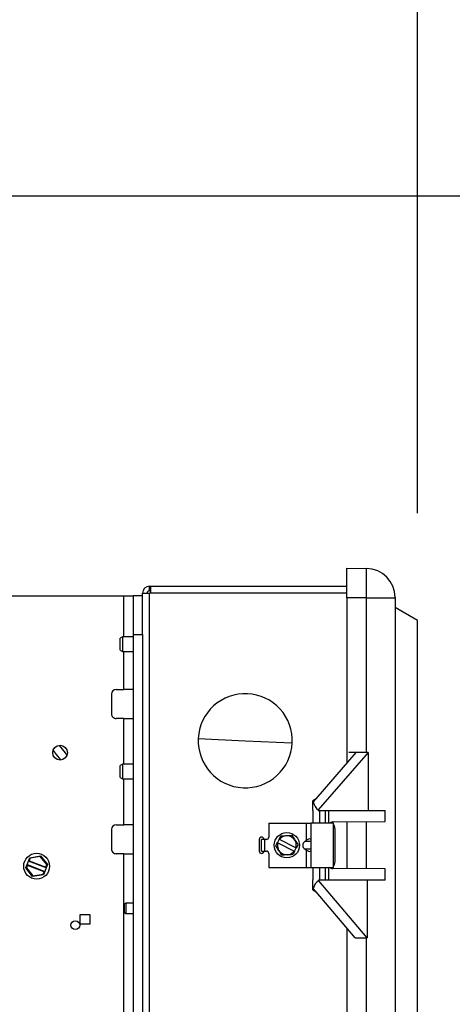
# Model space of a CAD drawing. Header units: inches. Extents: x 170 to 284, y 215 to 248.
# Tile 495 of 656: x 211.803 to 211.991, y 224.885 to 225.315. Entities that reach past the tile are written whole.
import ezdxf

# ---------------------------------------------------------------- set-up
doc = ezdxf.new("R2010")
doc.units = ezdxf.units.IN
doc.header["$LTSCALE"] = 0.25
doc.header["$MEASUREMENT"] = 0
doc.layers.add('ANNOTATIONS', color=1, linetype='Continuous')
doc.layers.add('RH FRONT OF HOOD', color=7, linetype='Continuous')
doc.styles.add('ARIAL', font='arial.ttf', dxfattribs={"height": 0.09375})
doc.dimstyles.new('STANDARD$0', dxfattribs={"dimtxt": 0.09375, "dimasz": 0.09375, "dimexe": 0.03125, "dimexo": 0.046875, "dimgap": 0.09, "dimtad": 0, "dimtih": 1, "dimtoh": 1, "dimdec": 4, "dimzin": 0, "dimdsep": 46, "dimtxsty": 'ARIAL', "dimcen": 0.09, "dimadec": 0, "dimazin": 0, "dimtfac": 1, "dimtdec": 4, "dimtofl": 0, "dimtmove": 0, "dimatfit": 1, "dimfxl": 1, "dimtolj": 1, "dimtzin": 0, "dimarcsym": 0})

# ---------------------------------------------------------------- blocks, each defined once
blk = doc.blocks.new('*D130')
at = {"layer": 'ANNOTATIONS', "color": 0, "lineweight": -2, "transparency": 16777216}
for p, q in [((210.6277843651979, 225.6576941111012), (210.6277843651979, 226.3915711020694)), ((211.976220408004, 225.0994395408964), (211.976220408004, 226.3915711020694)), ((210.7215343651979, 226.3603211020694), (210.9917282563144, 226.3603211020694)), ((211.882470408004, 226.3603211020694), (211.6122765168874, 226.3603211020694))]:
    blk.add_line(p, q, dxfattribs=at)
at = {"layer": 'ANNOTATIONS', "color": 0, "transparency": 16777216}
for points in [[(210.7215343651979, 226.3759461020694), (210.7215343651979, 226.3446961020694), (210.6277843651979, 226.3603211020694)], [(211.882470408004, 226.3759461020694), (211.882470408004, 226.3446961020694), (211.976220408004, 226.3603211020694)]]:
    blk.add_solid(points, dxfattribs=at)
at = {"layer": 'defpoints', "color": 0, "transparency": 16777216}
for p in [(211.976220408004, 226.3603211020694), (210.6277843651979, 225.6108191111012), (211.976220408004, 225.0525645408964)]:
    blk.add_point(p, dxfattribs=at)
at = {"layer": 'ANNOTATIONS', "color": 0, "transparency": 16777216, "insert": (211.3020023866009, 226.3603211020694), "char_height": 0.09375, "attachment_point": 5, "style": 'ARIAL'}
blk.add_mtext('\\A1;DIM "A"', dxfattribs=at)
blk = doc.blocks.new('*D133')
at = {"layer": 'ANNOTATIONS', "color": 0, "lineweight": -2, "transparency": 16777216}
for p, q in [((211.573486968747, 225.2379811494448), (212.9080140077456, 225.2379811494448)), ((212.8767640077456, 225.1442311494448), (212.8767640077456, 222.8822775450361)), ((212.8767640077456, 220.1854637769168), (212.8767640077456, 222.4474173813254)), ((212.4115944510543, 220.0917137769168), (212.9080140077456, 220.0917137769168))]:
    blk.add_line(p, q, dxfattribs=at)
at = {"layer": 'ANNOTATIONS', "color": 0, "transparency": 16777216}
for points in [[(212.8611390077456, 225.1442311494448), (212.8923890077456, 225.1442311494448), (212.8767640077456, 225.2379811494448)], [(212.8611390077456, 220.1854637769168), (212.8923890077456, 220.1854637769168), (212.8767640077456, 220.0917137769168)]]:
    blk.add_solid(points, dxfattribs=at)
at = {"layer": 'defpoints', "color": 0, "transparency": 16777216}
for p in [(211.526611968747, 225.2379811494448), (212.3647194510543, 220.0917137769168), (212.8767640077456, 220.0917137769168)]:
    blk.add_point(p, dxfattribs=at)
at = {"layer": 'ANNOTATIONS', "color": 0, "transparency": 16777216, "insert": (212.8767640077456, 222.6648474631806), "char_height": 0.09375, "attachment_point": 5, "style": 'ARIAL'}
blk.add_mtext('\\A1;TOTAL\\PHEIGHT', dxfattribs=at)

msp = doc.modelspace()

# ---------------------------------------------------------------- linework, layer by layer
at = {"layer": 'RH FRONT OF HOOD'}
for p, q in [((211.9452760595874, 225.0754919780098), (211.9539293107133, 225.0753409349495)), ((211.9452760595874, 225.0624752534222), (211.9452760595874, 225.0754919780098)), ((211.9539293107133, 225.0624752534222), (211.9539293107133, 225.0753409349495)), ((211.8591707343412, 225.0655952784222), (211.8591707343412, 225.0676123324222)), ((211.8591707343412, 225.0676123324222), (211.8598453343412, 225.0676123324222)), ((211.8598453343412, 225.0645833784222), (211.8598453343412, 225.0676123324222)), ((211.8598453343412, 225.0676123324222), (211.9452760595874, 225.0676123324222)), ((211.6673148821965, 225.0634264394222), (211.8480600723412, 225.0634264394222)), ((211.8480600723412, 225.0634264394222), (211.8521076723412, 225.0634264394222)), ((211.8480600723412, 225.0454854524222), (211.8480600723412, 225.0634264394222)), ((211.8561417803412, 225.0634264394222), (211.8521076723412, 225.0634264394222)), ((211.8521076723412, 225.0634264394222), (211.8521076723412, 225.0465614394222)), ((211.8561417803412, 225.0551219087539), (211.8561417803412, 225.0645833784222)), ((211.8561417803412, 225.0645833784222), (211.8591707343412, 225.0645833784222)), ((211.8591707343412, 225.0655952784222), (211.8598453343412, 225.0655952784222)), ((211.9452760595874, 225.0645833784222), (211.8591707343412, 225.0645833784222)), ((211.8591707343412, 224.8553875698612), (211.8591707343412, 225.0645833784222)), ((211.9539293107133, 225.0624752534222), (211.9452760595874, 225.0624752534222)), ((211.9452760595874, 225.0624752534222), (211.9452760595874, 224.9901975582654)), ((211.9539293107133, 224.9950152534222), (211.9539293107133, 225.0624752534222)), ((211.9539293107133, 225.0624752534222), (211.9663573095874, 225.0624752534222)), ((211.9663573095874, 225.0626941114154), (211.9663573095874, 225.0624752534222)), ((211.9663573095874, 225.0624752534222), (211.9663573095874, 224.5143627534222)), ((211.976220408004, 225.0525645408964), (211.9663573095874, 225.0582590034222)), ((211.8561417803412, 225.0465614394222), (211.8561417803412, 225.0551219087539)), ((211.976220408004, 224.5242734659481), (211.976220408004, 225.0525645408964)), ((211.8473652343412, 225.0454854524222), (211.8463533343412, 225.0449012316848)), ((211.8463533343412, 225.0422811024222), (211.8463533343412, 225.0449012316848)), ((211.8521076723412, 225.0454854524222), (211.8473652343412, 225.0454854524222)), ((211.8473652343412, 225.0454854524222), (211.8473652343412, 225.0422811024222)), ((211.8521076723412, 225.0465614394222), (211.8521076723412, 224.8553875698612)), ((211.8521076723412, 225.0465614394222), (211.8561417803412, 225.0465614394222)), ((211.8561417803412, 225.0465614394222), (211.8561417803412, 224.8553875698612)), ((211.8463533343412, 225.0396609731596), (211.8463533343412, 225.0422811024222)), ((211.8473652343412, 225.0422811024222), (211.8473652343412, 225.0390767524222)), ((211.8463533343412, 225.0396609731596), (211.8473652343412, 225.0390767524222)), ((211.8473652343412, 225.0390767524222), (211.8521076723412, 225.0390767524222)), ((211.8480600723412, 225.0225288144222), (211.8480600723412, 225.0390767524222)), ((211.8426497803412, 225.0205050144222), (211.8426497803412, 225.0119038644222)), ((211.8446735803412, 225.0225288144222), (211.8480600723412, 225.0225288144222)), ((211.8521076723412, 225.0225288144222), (211.8480600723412, 225.0225288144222)), ((211.8480600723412, 225.0098800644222), (211.8446735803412, 225.0098800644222)), ((211.8480600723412, 225.0098800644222), (211.8521076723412, 225.0098800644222)), ((211.8480600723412, 224.9898984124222), (211.8480600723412, 225.0098800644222)), ((211.8804770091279, 225.0011165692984), (211.9009959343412, 225.0001523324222)), ((211.9009959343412, 225.0001523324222), (211.9215148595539, 224.999188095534)), ((211.9318835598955, 224.9748528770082), (211.9494541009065, 224.9949846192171)), ((211.9546919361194, 224.9950152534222), (211.9328771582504, 224.970020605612)), ((211.9462339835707, 224.9949846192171), (211.94626072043, 224.9950152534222)), ((211.9539293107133, 224.9950152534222), (211.9462339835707, 224.9950152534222)), ((211.9462339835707, 224.9950152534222), (211.9462339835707, 224.9949846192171)), ((211.9494541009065, 224.9949846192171), (211.9462339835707, 224.9949846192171)), ((211.9546919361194, 224.9950152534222), (211.9539293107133, 224.9950152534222)), ((211.9546919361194, 224.9950152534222), (211.9546919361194, 224.9697177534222)), ((211.8473652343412, 224.9898984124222), (211.8463533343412, 224.9893141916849)), ((211.8463533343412, 224.9892015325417), (211.8463533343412, 224.9893141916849)), ((211.8463533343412, 224.9840739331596), (211.8463533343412, 224.9892015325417)), ((211.8521076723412, 224.9898984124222), (211.8473652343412, 224.9898984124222)), ((211.8473652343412, 224.9898984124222), (211.8473652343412, 224.9834897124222)), ((211.8463533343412, 224.9840739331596), (211.8473652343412, 224.9834897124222)), ((211.8473652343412, 224.9834897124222), (211.8521076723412, 224.9834897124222)), ((211.8480600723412, 224.9635013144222), (211.8480600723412, 224.9834897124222)), ((211.9318835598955, 224.9748528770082), (211.9304537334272, 224.9739369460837)), ((211.9304537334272, 224.9696442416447), (211.9304537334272, 224.9739369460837)), ((211.9306496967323, 224.9734391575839), (211.9306746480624, 224.9734015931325)), ((211.9306496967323, 224.9734391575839), (211.9306746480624, 224.9734391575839)), ((211.9306746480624, 224.9734391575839), (211.9318978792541, 224.9748528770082)), ((211.9318978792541, 224.9748313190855), (211.9306746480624, 224.9734015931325)), ((211.9306746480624, 224.9734015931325), (211.9306746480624, 224.9734391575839)), ((211.9318835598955, 224.9748528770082), (211.9318978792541, 224.9748528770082)), ((211.9318978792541, 224.9748528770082), (211.9318978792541, 224.9748313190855)), ((211.9304489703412, 224.9696441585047), (211.9304489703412, 224.9642366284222)), ((211.9328771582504, 224.970020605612), (211.9328771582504, 224.9697177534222)), ((211.9328771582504, 224.9697177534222), (211.9334846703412, 224.9697177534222)), ((211.9334846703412, 224.9642366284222), (211.9334846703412, 224.9697177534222)), ((211.9334846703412, 224.9697177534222), (211.9358457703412, 224.9697177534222)), ((211.9358457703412, 224.9697177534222), (211.9358457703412, 224.9642366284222)), ((211.9358457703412, 224.9697177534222), (211.9374495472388, 224.9697177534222)), ((211.9374495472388, 224.9697177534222), (211.9620615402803, 224.9697177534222)), ((211.9374495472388, 224.9642366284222), (211.9374495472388, 224.9697177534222)), ((211.9620615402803, 224.9648973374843), (211.9620615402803, 224.9697177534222)), ((211.8446735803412, 224.9635013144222), (211.8480600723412, 224.9635013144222)), ((211.8521076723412, 224.9635013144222), (211.8480600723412, 224.9635013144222)), ((211.9112228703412, 224.9642366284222), (211.9112228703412, 224.9580809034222)), ((211.9112228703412, 224.9642366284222), (211.9277505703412, 224.9642366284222)), ((211.9277505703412, 224.9642366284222), (211.9297743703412, 224.9642366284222)), ((211.9277505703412, 224.9567436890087), (211.9277505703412, 224.9642366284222)), ((211.9297743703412, 224.9448418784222), (211.9297743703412, 224.9642366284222)), ((211.9395560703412, 224.9642366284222), (211.9297743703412, 224.9642366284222)), ((211.9391485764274, 224.964697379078), (211.9620615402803, 224.9648973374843)), ((211.9395560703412, 224.9448418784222), (211.9395560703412, 224.9642366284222)), ((211.9452760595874, 224.9647508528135), (211.9452760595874, 224.944327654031)), ((211.9539293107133, 224.9442521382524), (211.9539293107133, 224.964826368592)), ((211.8426497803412, 224.9614775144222), (211.8426497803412, 224.9528763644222)), ((211.9157571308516, 224.9571706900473), (211.9164930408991, 224.9586192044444)), ((211.9402940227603, 224.9482148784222), (211.9402940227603, 224.9608636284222)), ((211.9071078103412, 224.9570690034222), (211.9071078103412, 224.9520095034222)), ((211.9081298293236, 224.9520095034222), (211.9081298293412, 224.9570690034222)), ((211.9094790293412, 224.9570690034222), (211.9081298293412, 224.9570690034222)), ((211.9094790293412, 224.9520095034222), (211.9094790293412, 224.9570690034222)), ((211.9102109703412, 224.9570690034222), (211.9094790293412, 224.9570690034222)), ((211.9157571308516, 224.9571706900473), (211.9150237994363, 224.9557272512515)), ((211.9151753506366, 224.955650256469), (211.9150237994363, 224.9557272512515)), ((211.9151753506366, 224.955650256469), (211.9223901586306, 224.9519848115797)), ((211.9157571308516, 224.9571706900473), (211.9159086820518, 224.9570936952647)), ((211.9231234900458, 224.9534282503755), (211.9159086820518, 224.9570936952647)), ((211.9240109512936, 224.9547997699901), (211.923275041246, 224.953351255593)), ((211.9270759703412, 224.9562666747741), (211.9277505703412, 224.9567436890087)), ((211.9270759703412, 224.9562666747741), (211.9297743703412, 224.9562666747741)), ((211.8480600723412, 224.9508525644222), (211.8446735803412, 224.9508525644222)), ((211.8480600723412, 224.9508525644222), (211.8521076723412, 224.9508525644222)), ((211.8480600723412, 224.8553875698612), (211.8480600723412, 224.9508525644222)), ((211.9081298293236, 224.9520095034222), (211.9094790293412, 224.9520095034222)), ((211.9094790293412, 224.9520095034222), (211.9102109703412, 224.9520095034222)), ((211.9112228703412, 224.9509976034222), (211.9112228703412, 224.9448418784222)), ((211.9225417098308, 224.9519078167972), (211.9223901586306, 224.9519848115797)), ((211.9225417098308, 224.9519078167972), (211.923275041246, 224.953351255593)), ((211.9231234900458, 224.9534282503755), (211.923275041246, 224.953351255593)), ((211.9297743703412, 224.9528118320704), (211.9270759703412, 224.9528118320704)), ((211.9270759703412, 224.9528118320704), (211.9277505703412, 224.9523348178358)), ((211.9277505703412, 224.9448418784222), (211.9277505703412, 224.9523348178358)), ((211.8052138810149, 224.944623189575), (211.8057778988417, 224.9460886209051)), ((211.8059328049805, 224.9457398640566), (211.8055216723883, 224.9446716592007)), ((211.8057778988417, 224.9460886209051), (211.8063776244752, 224.9476468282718)), ((211.8057778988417, 224.9460886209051), (211.8059328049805, 224.9457398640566)), ((211.8057778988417, 224.9460886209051), (211.8135531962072, 224.9430960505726)), ((211.8132044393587, 224.9429411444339), (211.8059328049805, 224.9457398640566)), ((211.8063776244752, 224.9476468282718), (211.806941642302, 224.9491122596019)), ((211.8063776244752, 224.9476468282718), (211.8067263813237, 224.9478017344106)), ((211.8141529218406, 224.9446542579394), (211.8063776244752, 224.9476468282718)), ((211.8071375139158, 224.9488699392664), (211.8067263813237, 224.9478017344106)), ((211.8067263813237, 224.9478017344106), (211.8139980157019, 224.9450030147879)), ((211.806941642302, 224.9491122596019), (211.8116931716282, 224.9498605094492)), ((211.806941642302, 224.9491122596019), (211.8071375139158, 224.9488699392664)), ((211.8115812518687, 224.949569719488), (211.8071375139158, 224.9488699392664)), ((211.8115812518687, 224.949569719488), (211.8116931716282, 224.9498605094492)), ((211.8144091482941, 224.9460712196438), (211.8115812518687, 224.949569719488)), ((211.8116931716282, 224.9498605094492), (211.8147169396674, 224.9461196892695)), ((211.8139980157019, 224.9450030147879), (211.8144091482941, 224.9460712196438)), ((211.8147169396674, 224.9461196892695), (211.8141529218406, 224.9446542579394)), ((211.8144091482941, 224.9460712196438), (211.8147169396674, 224.9461196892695)), ((211.8055216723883, 224.9446716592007), (211.8052138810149, 224.944623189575)), ((211.8082376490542, 224.9408823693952), (211.8052138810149, 224.944623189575)), ((211.8055216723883, 224.9446716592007), (211.8083495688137, 224.9411731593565)), ((211.8129891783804, 224.9416306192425), (211.8082376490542, 224.9408823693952)), ((211.8083495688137, 224.9411731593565), (211.8127933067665, 224.941872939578)), ((211.8127933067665, 224.941872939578), (211.8132044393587, 224.9429411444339)), ((211.8129891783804, 224.9416306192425), (211.8127933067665, 224.941872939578)), ((211.8135531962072, 224.9430960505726), (211.8129891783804, 224.9416306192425)), ((211.8135531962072, 224.9430960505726), (211.8132044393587, 224.9429411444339)), ((211.8141529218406, 224.9446542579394), (211.8135531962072, 224.9430960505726)), ((211.8141529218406, 224.9446542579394), (211.8139980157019, 224.9450030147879)), ((211.9112228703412, 224.9448418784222), (211.9277505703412, 224.9448418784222)), ((211.9277505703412, 224.9448418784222), (211.9297743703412, 224.9448418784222)), ((211.9297743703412, 224.9448418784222), (211.9395560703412, 224.9448418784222)), ((211.9304489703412, 224.9448418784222), (211.9304489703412, 224.9394343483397)), ((211.9334846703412, 224.9393607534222), (211.9334846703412, 224.9448418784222)), ((211.9358457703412, 224.9448418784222), (211.9358457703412, 224.9393607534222)), ((211.9374495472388, 224.9393607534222), (211.9374495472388, 224.9448418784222)), ((211.9620615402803, 224.9441811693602), (211.9391485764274, 224.9443811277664)), ((211.9620615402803, 224.9393607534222), (211.9620615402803, 224.9441811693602)), ((211.8083495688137, 224.9411731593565), (211.8082376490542, 224.9408823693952)), ((211.9304537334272, 224.9351287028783), (211.9304537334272, 224.9394342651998)), ((211.9334846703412, 224.9393607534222), (211.9329142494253, 224.9393607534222)), ((211.9329142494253, 224.9390785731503), (211.9329142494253, 224.9393607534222)), ((211.9329142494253, 224.9390785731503), (211.954090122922, 224.9140632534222)), ((211.9358457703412, 224.9393607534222), (211.9334846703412, 224.9393607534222)), ((211.9374495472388, 224.9393607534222), (211.9358457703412, 224.9393607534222)), ((211.9620615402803, 224.9393607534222), (211.9374495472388, 224.9393607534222)), ((211.954299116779, 224.9140632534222), (211.954299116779, 224.9393607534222)), ((211.9304537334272, 224.9351287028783), (211.9318835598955, 224.9341924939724)), ((211.9318978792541, 224.9341924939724), (211.9306623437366, 224.9356520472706)), ((211.9318835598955, 224.9341924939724), (211.9318978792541, 224.9341924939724)), ((211.948937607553, 224.9140632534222), (211.9318978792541, 224.9341924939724)), ((211.8489505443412, 224.9293328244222), (211.8482759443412, 224.9289433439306)), ((211.8482759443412, 224.9270560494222), (211.8482759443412, 224.9289433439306)), ((211.8521076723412, 224.9293328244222), (211.8489505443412, 224.9293328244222)), ((211.8489505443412, 224.9293328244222), (211.8489505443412, 224.9270560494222)), ((211.8289054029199, 224.9243233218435), (211.8331879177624, 224.9243233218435)), ((211.8289054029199, 224.920040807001), (211.8289054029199, 224.9243233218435)), ((211.8331879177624, 224.9243233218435), (211.8331879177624, 224.920040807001)), ((211.8482759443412, 224.9251687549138), (211.8482759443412, 224.9270560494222)), ((211.8482759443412, 224.9251687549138), (211.8489505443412, 224.9247792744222)), ((211.8489505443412, 224.9270560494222), (211.8489505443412, 224.9247792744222)), ((211.8489505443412, 224.9247792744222), (211.8521076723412, 224.9247792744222)), ((211.8331879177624, 224.920040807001), (211.8289054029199, 224.920040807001)), ((211.9452760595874, 224.9183886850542), (211.9452760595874, 224.6579570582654)), ((211.948937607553, 224.9140632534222), (211.954090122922, 224.9140632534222)), ((211.9539293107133, 224.6627747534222), (211.9539293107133, 224.9140632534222)), ((211.954299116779, 224.9140632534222), (211.954090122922, 224.9140632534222))]:
    msp.add_line(p, q, dxfattribs=at)
at = {"layer": 'RH FRONT OF HOOD', "flags": 128}
for points in [[(211.819861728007, 224.9981293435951), (211.8224359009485, 224.9948323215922), (211.8231961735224, 224.9938074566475)], [(211.8171572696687, 224.9959485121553), (211.818558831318, 224.9941844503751), (211.8204005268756, 224.9917448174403)]]:
    msp.add_lwpolyline(points, dxfattribs=at)
at = {"layer": 'RH FRONT OF HOOD'}
for centre, radius in [((211.8201997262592, 224.9949428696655), 0.003204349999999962), ((211.9191494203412, 224.9545392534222), 0.005531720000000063), ((211.8099654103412, 224.9453714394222), 0.005649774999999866), ((211.8268304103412, 224.9196523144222), 0.001939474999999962)]:
    msp.add_circle(centre, radius, dxfattribs=at)
for centre, radius, start, end in [((211.9537085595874, 225.0626941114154), 0.01264875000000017, 0, 88.99999999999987), ((211.8591707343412, 225.0645833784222), 0.003028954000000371, 90, 180), ((211.8591707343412, 225.0645833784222), 0.001011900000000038, 90, 180), ((211.8446735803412, 225.0205050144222), 0.002023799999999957, 90, 180), ((211.9009959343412, 225.0001523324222), 0.0205415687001, 87.3095037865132, 177.309503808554), ((211.9009959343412, 225.0001523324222), 0.02054156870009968, 357.3095037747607, 87.3095037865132), ((211.8446735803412, 225.0119038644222), 0.002023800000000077, 180, 270.0000000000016), ((211.9009959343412, 225.0001523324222), 0.0205415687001, 177.309503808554, 267.30950376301), ((211.9009959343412, 225.0001523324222), 0.02054156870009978, 267.30950376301, 357.3095037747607), ((211.8446735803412, 224.9614775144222), 0.002023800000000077, 90, 180), ((211.9354797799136, 224.9610818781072), 0.004819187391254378, 357.4043208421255, 32.23730751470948), ((211.9191494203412, 224.9545392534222), 0.00412644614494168, 344.3809714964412, 141.7538189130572), ((211.9081197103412, 224.9570690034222), 0.001011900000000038, 0, 180), ((211.9102109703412, 224.9580809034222), 0.001011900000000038, 270.0000000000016, 3.256887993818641e-12), ((211.9191494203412, 224.9545392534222), 0.004126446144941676, 164.3809714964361, 321.7538189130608), ((211.8446735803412, 224.9528763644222), 0.002023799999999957, 180, 270.0000000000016), ((211.9081197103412, 224.9520095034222), 0.001011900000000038, 180, 0), ((211.9102109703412, 224.9509976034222), 0.001011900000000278, 6.513775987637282e-12, 90), ((211.9353586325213, 224.9480286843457), 0.004938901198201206, 328.1978377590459, 2.160533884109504)]:
    msp.add_arc(centre, radius, start, end, dxfattribs=at)
for centre, major_axis, ratio, start_param, end_param in [((211.9346652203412, 224.9767498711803), (0.004029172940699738, 0.003294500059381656), 0.3769877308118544, 2.8901233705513, 3.152393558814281), ((211.9346652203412, 224.9750546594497), (-0.0001692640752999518, 0.005603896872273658), 0.751771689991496, 1.840447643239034, 2.663481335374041), ((211.9295189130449, 224.9545392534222), (-0.003454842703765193, 0), 0.7071067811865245, 5.49778714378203, 7.068583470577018), ((211.9277505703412, 224.9553126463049), (0.001869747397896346, 0.001869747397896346), 0.4142135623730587, 5.890486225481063, 7.461282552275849), ((211.9277505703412, 224.9537658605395), (-0.001869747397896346, 0.001869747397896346), 0.414213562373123, 1.963495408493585, 3.53429173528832), ((211.9346652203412, 224.9339667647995), (0.0001647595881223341, 0.005663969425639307), 0.7438298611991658, 0.4673499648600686, 1.290383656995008), ((211.9346652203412, 224.9322535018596), (0.004017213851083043, -0.003382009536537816), 0.3785144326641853, 3.130582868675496, 3.402545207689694)]:
    msp.add_ellipse(centre, major_axis=major_axis, ratio=ratio, start_param=start_param, end_param=end_param, dxfattribs=at)
for points, knots in [([(211.9391485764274, 224.964697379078), (211.9388532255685, 224.9646488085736), (211.9383616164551, 224.9645679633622), (211.937900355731, 224.9643311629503), (211.9377162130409, 224.9642366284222)], [0, 0, 0, 0, 0.6007839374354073, 1, 1, 1, 1]), ([(211.9164930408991, 224.9586192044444), (211.9173819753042, 224.9586668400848), (211.9190097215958, 224.9587540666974), (211.9206225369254, 224.9588404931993), (211.9213545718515, 224.9588797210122)], [0, 0, 0, 0, 0.5461136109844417, 1, 1, 1, 1]), ([(211.9213545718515, 224.9588797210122), (211.9218402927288, 224.9581336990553), (211.922729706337, 224.9567676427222), (211.9236109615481, 224.9554141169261), (211.9240109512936, 224.9547997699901)], [0, 0, 0, 0, 0.5461136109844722, 1, 1, 1, 1]), ([(211.9142878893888, 224.9542787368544), (211.9143818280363, 224.9544636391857), (211.914622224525, 224.9549368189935), (211.9148717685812, 224.95542800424), (211.9150237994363, 224.9557272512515)], [0, 0, 0, 0, 0.3907654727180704, 1, 1, 1, 1]), ([(211.9169442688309, 224.9501987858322), (211.9164585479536, 224.9509448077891), (211.9155691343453, 224.9523108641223), (211.9146878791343, 224.9536643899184), (211.9142878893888, 224.9542787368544)], [0, 0, 0, 0, 0.54611361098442, 1, 1, 1, 1]), ([(211.9218057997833, 224.9504593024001), (211.9209168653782, 224.9504116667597), (211.9192891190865, 224.9503244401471), (211.9176763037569, 224.9502380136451), (211.9169442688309, 224.9501987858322)], [0, 0, 0, 0, 0.5461136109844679, 1, 1, 1, 1]), ([(211.9225417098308, 224.9519078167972), (211.9223896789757, 224.9516085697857), (211.9221401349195, 224.9511173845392), (211.9218997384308, 224.9506442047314), (211.9218057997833, 224.9504593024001)], [0, 0, 0, 0, 0.6092345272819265, 1, 1, 1, 1]), ([(211.9374495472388, 224.9449660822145), (211.9374530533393, 224.9449643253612), (211.9375545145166, 224.9449134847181), (211.9378431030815, 224.9447708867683), (211.9383932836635, 224.9445025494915), (211.9388704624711, 224.9444258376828), (211.9391485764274, 224.9443811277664)], [0, 0, 0, 0, 0.006380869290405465, 0.1846525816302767, 0.524791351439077, 1, 1, 1, 1])]:
    msp.add_open_spline(points, degree=3, knots=knots, dxfattribs=at)

# ---------------------------------------------------------------- dimensions: what is measured, and where the dimension line sits
at = {"layer": 'ANNOTATIONS'}
dim = msp.add_linear_dim(base=(211.976220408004, 226.3603211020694), p1=(210.6277843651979, 225.6108191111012), p2=(211.976220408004, 225.0525645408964), text='DIM "A"', dimstyle='STANDARD$0', dxfattribs=at)
dim.commit()
dim.dimension.update_dxf_attribs({"geometry": '*D130', "text_midpoint": (211.3020023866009, 226.3603211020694)})
dim = msp.add_linear_dim(base=(212.8767640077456, 220.0917137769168), p1=(211.5266119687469, 225.2379811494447), p2=(212.3647194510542, 220.0917137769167), angle=90, text='TOTAL\\PHEIGHT', dimstyle='STANDARD$0', dxfattribs=at)
dim.commit()
dim.dimension.update_dxf_attribs({"geometry": '*D133', "text_midpoint": (212.8767640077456, 222.6648474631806)})

doc.saveas('drawing.dxf')
